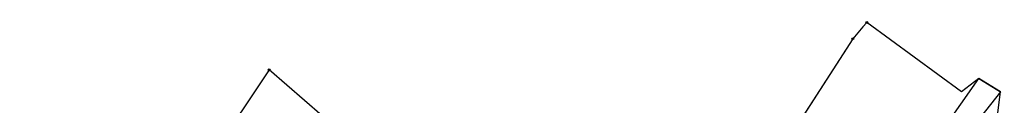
# Model space of a CAD drawing. Extents: x -733394 to -722299, y -1082822 to -1075049.
# Drawn here: x -730452 to -729918, y -1077688 to -1077642 of the extents above; entities that cross this region are included whole.
import ezdxf

# ---------------------------------------------------------------- set-up
doc = ezdxf.new("R2010")
doc.units = 0
for name, color, linetype in [('Hranice parcel', 7, 'Continuous'), ('Polygon ku', 7, 'Continuous'), ('Značky bodu BP', 7, 'Continuous')]:
    doc.layers.add(name, color=color, linetype=linetype)

msp = doc.modelspace()

# ---------------------------------------------------------------- linework, layer by layer
at = {"layer": 'Hranice parcel'}
for p, q in [((-729993.22, -1077645.26), (-729998.75, -1077651.68)), ((-729991.11, -1077642.8), (-729993.22, -1077645.26)), ((-729939.56, -1077680.65), (-729991.11, -1077642.8)), ((-729998.75, -1077651.68), (-730040.53, -1077716.84)), ((-729954.67, -1077708.34), (-729930.18, -1077673.47)), ((-729930.18, -1077673.47), (-729939.56, -1077680.65)), ((-729930.18, -1077673.47), (-729918.47, -1077680.64)), ((-729918.47, -1077680.64), (-729948.27, -1077718.69)), ((-729920.06, -1077693.63), (-729918.47, -1077680.64))]:
    msp.add_line(p, q, dxfattribs=at)
for points in [[(-730316.14, -1077668.72), (-730408.09, -1077806.75), (-730451.85, -1077784.68)], [(-730223.09, -1077746.15), (-730277.65, -1077702.19), (-730316.14, -1077668.72)]]:
    msp.add_lwpolyline(points, dxfattribs=at)
at = {"layer": 'Polygon ku'}
for points in [[(-729920.06, -1077693.63), (-729918.47, -1077680.64), (-729930.18, -1077673.47), (-729939.56, -1077680.65), (-729991.11, -1077642.8), (-729993.22, -1077645.26), (-729998.75, -1077651.68), (-730040.53, -1077716.84)], [(-730277.65, -1077702.19), (-730316.14, -1077668.72), (-730408.09, -1077806.75)]]:
    msp.add_lwpolyline(points, dxfattribs=at)
at = {"layer": 'Značky bodu BP'}
for centre, radius in [((-729991.11, -1077642.8), 0.5), ((-729991.11, -1077642.8), 0.0303), ((-729998.75, -1077651.68), 0.5), ((-729998.75, -1077651.68), 0.0303), ((-730316.14, -1077668.72), 0.5), ((-730316.14, -1077668.72), 0.0303)]:
    msp.add_circle(centre, radius, dxfattribs=at)

doc.saveas('drawing.dxf')
